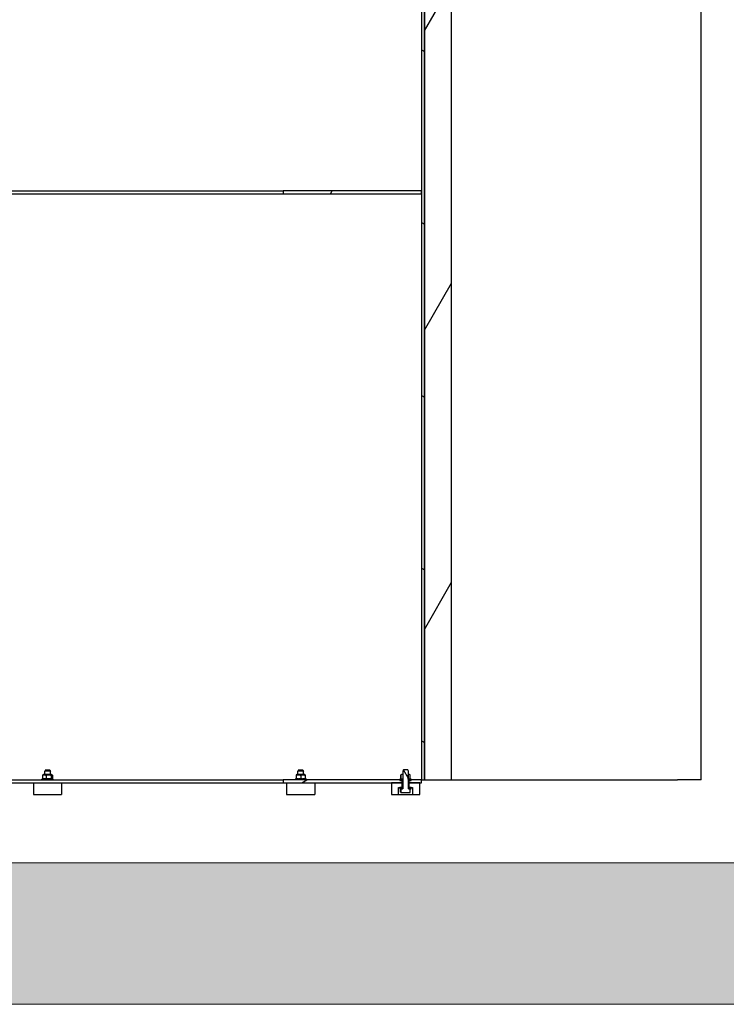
# Model space of a CAD drawing. Extents: x -89225 to 110569, y 13360 to 87647.
# Tile 421 of 478: x 87213 to 88713, y 72886 to 74975. Entities that reach past the tile are written whole.
import ezdxf

# ---------------------------------------------------------------- set-up
doc = ezdxf.new("R2010")
doc.units = 0
doc.layers.add('Beluchtingstank', color=253, linetype='Continuous')
doc.layers.add('INSTALLATIE', color=6, linetype='Continuous')
pattern_1 = [(60.00025, (26738.4, 84288.65), (-274.9637, 158.7488), [])]
pattern_2 = [(330, (26738.4, 84288.65), (158.7501, 274.963), [])]
pattern_3 = [(300, (26738.4, 84288.65), (274.963, 158.7501), [])]
pattern_4 = [(315, (26738.4, 84288.65), (224.5064, 224.5064), [])]

msp = doc.modelspace()

# ---------------------------------------------------------------- hatches: boundary and pattern name
at = {"layer": 'Beluchtingstank', "lineweight": 9, "ltscale": 0.01}
h = msp.add_hatch(dxfattribs=at)
h.set_pattern_fill('AR-CONC', color=256, style=0)
h.set_pattern_definition([(50, (-1014792.94, 1043025.14), (182.184669, -15.939086), [19.05, -209.55]), (355, (-1014792.94, 1043025.14), (-35.243421, 191.056845), [15.24, -167.640584]), (100.451445, (-1014777.75, 1043023.8), (146.941247, 175.117752), [16.190009, -178.090245]), (46.1842, (-1014792.94, 1043075.94), (271.07904, -42.042328), [28.575, -314.325]), (96.635558, (-1014770.35, 1043072.43), (237.404134, 247.426125), [24.285023, -267.13561]), (351.184151, (-1014792.94, 1043075.94), (237.404134, 247.426125), [22.859967, -251.45973]), (21, (-1014767.54, 1043063.24), (151.614391, -102.265198), [19.05, -209.55]), (326, (-1014767.54, 1043063.24), (61.802028, 184.187966), [15.24, -167.64]), (71.451445, (-1014754.9, 1043054.71), (213.41642, 81.922769), [16.190009, -178.089938]), (37.5, (-1014792.936, 1043025.14), (3.0886033, 84.555039), [0, -165.608, 0, -170.18, 0, -168.275]), (7.5, (-1014792.94, 1043025.14), (66.8196625, 100.180575), [0, -97.028, 0, -161.798, 0, -64.135]), (327.5, (-1014849.58, 1043025.14), (135.5905952, -5.728744), [0, -63.5, 0, -198.12, 0, -262.89]), (317.5, (-1014874.98, 1043025.14), (148.129181, 25.426491), [0, -82.55, 0, -131.572, 0, -186.69])])
h.paths.add_polyline_path([(107126.9, 72886), (107126.9, 73186), (106821.2, 73186), (93997, 73186), (93747, 73186), (80922.8, 73186), (80617.1, 73186), (80617.1, 72886)])
at = {"layer": 'INSTALLATIE'}
h = msp.add_hatch(dxfattribs=at)
h.set_pattern_fill('ANSI31', color=256, scale=2540, angle=15.0002, style=0)
h.set_pattern_definition(pattern_1)
h.paths.add_polyline_path([(88129.7, 76686), (88072, 76686), (88072, 75087), (88072, 75081.4), (88072, 73362), (88129.7, 73362)])
h = msp.add_hatch(dxfattribs=at)
h.set_pattern_fill('ANSI31', color=256, scale=2540, angle=-75, style=0)
h.set_pattern_definition(pattern_2)
h.paths.add_polyline_path([(86472, 75081.4), (86472, 73362), (86478, 73362), (86478, 74606), (86478, 74612), (86478, 75083.7), (86476, 75083.7)])
h.paths.add_polyline_path([(88072, 73362), (88072, 75081.4), (88068, 75083.7), (88066, 75083.7), (88066, 74612), (88066, 74606), (88066, 73362)])
h = msp.add_hatch(dxfattribs=at)
h.set_pattern_fill('ANSI31', color=256, scale=2540, angle=15.0002, style=0)
h.set_pattern_definition(pattern_1)
h.paths.add_polyline_path([(87772, 74612), (87772, 74606), (88066, 74606), (88066, 74612)])
h.paths.add_polyline_path([(86772, 74606), (86772, 74612), (86478, 74612), (86478, 74606)])
h = msp.add_hatch(dxfattribs=at)
h.set_pattern_fill('ANSI31', color=256, scale=2540, angle=-105, style=0)
h.set_pattern_definition(pattern_3)
h.paths.add_polyline_path([(88022.2, 73343.2), (88022.2, 73335.7), (88022.5, 73335.5), (88041.5, 73335.5), (88041.9, 73335.7), (88041.9, 73343.2), (88039.1, 73343.2), (88039.1, 73343.5), (88038.5, 73343.5), (88038, 73343.5), (88038, 73363.5), (88038, 73373.5), (88038, 73381), (88036.6, 73383.5), (88027.5, 73383.5), (88026, 73381), (88026, 73373.5), (88026, 73363.5), (88026, 73343.5), (88025.5, 73343.5), (88024.9, 73343.5), (88024.9, 73343.2)])
h = msp.add_hatch(dxfattribs=at)
h.set_pattern_fill('ANSI31', color=256, scale=2540, angle=-14.9998, style=0)
h.set_pattern_definition([(30.0002, (26738.4, 84288.65), (-158.7508, 274.9626), [])])
h.paths.add_polyline_path([(88066, 73356), (88066, 73362), (88044, 73362), (88039, 73362), (88039, 73361), (88039, 73356), (88062, 73356)])
h.paths.add_polyline_path([(86505, 73356), (86505, 73361), (86505, 73362), (86500, 73362), (86478, 73362), (86478, 73356), (86482, 73356)])
h.paths.add_polyline_path([(87772, 73362), (87772, 73356), (88002, 73356), (88025, 73356), (88025, 73361), (88025, 73362), (88020, 73362)])
h.paths.add_polyline_path([(86772, 73356), (86772, 73362), (86524, 73362), (86519, 73362), (86519, 73361), (86519, 73356), (86542, 73356)])
h = msp.add_hatch(dxfattribs=at)
h.set_pattern_fill('ANSI31', color=256, scale=2540, angle=-105, style=0)
h.set_pattern_definition(pattern_3)
h.paths.add_polyline_path([(88025.5, 73361), (88025.5, 73363.5), (88023.5, 73363.5), (88020, 73363.5), (88020, 73362), (88020, 73361), (88025, 73361)])
h.paths.add_polyline_path([(88038.5, 73363.5), (88038.5, 73361), (88039, 73361), (88044, 73361), (88044, 73362), (88044, 73363.5), (88040.6, 73363.5)])
h = msp.add_hatch(dxfattribs=at)
h.set_pattern_fill('ANSI31', color=256, scale=2540, angle=-90, style=0)
h.set_pattern_definition(pattern_4)
h.paths.add_polyline_path([(88026, 73363.5), (88027, 73364), (88027, 73372.9), (88026, 73373.5), (88023.5, 73373.5), (88022.2, 73372.7), (88022.2, 73364.2), (88023.5, 73363.5), (88025.5, 73363.5)])
h.paths.add_polyline_path([(88037.1, 73364), (88038, 73363.5), (88038.5, 73363.5), (88040.6, 73363.5), (88041.9, 73364.2), (88041.9, 73372.7), (88040.6, 73373.5), (88038, 73373.5), (88037.1, 73372.9)])
h = msp.add_hatch(dxfattribs=at)
h.set_pattern_fill('ANSI31', color=256, scale=2540, angle=-75, style=0)
h.set_pattern_definition(pattern_2)
h.paths.add_polyline_path([(88062, 73331), (88062, 73356), (88039, 73356), (88039, 73346), (88044, 73346), (88047, 73346), (88047, 73331)])
h.paths.add_polyline_path([(88002, 73356), (88002, 73331), (88017, 73331), (88017, 73346), (88020, 73346), (88025, 73346), (88025, 73356)])
h = msp.add_hatch(dxfattribs=at)
h.set_pattern_fill('ANSI31', color=256, scale=2540, angle=-90, style=0)
h.set_pattern_definition(pattern_4)
h.paths.add_polyline_path([(88025.5, 73343.5), (88025.5, 73346), (88025, 73346), (88020, 73346), (88020, 73343.5), (88024.9, 73343.5)])
h.paths.add_polyline_path([(88038.5, 73346), (88038.5, 73343.5), (88039.1, 73343.5), (88044, 73343.5), (88044, 73346), (88039, 73346)])

# ---------------------------------------------------------------- linework, layer by layer
at = {"layer": 'Beluchtingstank', "lineweight": 9, "ltscale": 0.01}
for p, q in [((107126.9, 73186), (80617.1, 73186)), ((80617.1, 72886), (107126.9, 72886))]:
    msp.add_line(p, q, dxfattribs=at)
at = {"layer": 'INSTALLATIE'}
for p, q in [((88072, 76686), (88072, 73362)), ((88129.7, 73362), (88129.7, 76686)), ((88659.7, 73362), (88659.7, 76686)), ((88066, 75083.7), (88066, 73362)), ((88072, 73362), (88072, 75081.4)), ((86772, 74612), (87772, 74612)), ((87772, 74612), (87772, 74606)), ((88066, 74612), (87772, 74612)), ((88066, 74606), (88066, 74612)), ((86772, 74606), (87772, 74606)), ((87772, 74606), (88066, 74606)), ((87267.5, 73383.5), (87266, 73381)), ((87278, 73381), (87266, 73381)), ((87266, 73373.5), (87266, 73381)), ((87267.5, 73383.5), (87276.6, 73383.5)), ((87276.6, 73383.5), (87278, 73381)), ((87278, 73373.5), (87278, 73381)), ((87804.9, 73383.5), (87803.4, 73381)), ((87815.4, 73381), (87803.4, 73381)), ((87803.4, 73373.5), (87803.4, 73381)), ((87804.9, 73383.5), (87814, 73383.5)), ((87814, 73383.5), (87815.4, 73381)), ((87815.4, 73373.5), (87815.4, 73381)), ((88027.5, 73383.5), (88026, 73381)), ((88026, 73381), (88026, 73343.5)), ((88036.6, 73383.5), (88027.5, 73383.5)), ((88038, 73381), (88036.6, 73383.5)), ((88038, 73343.5), (88038, 73381)), ((86772, 73362), (87772, 73362)), ((87284, 73363.5), (87260, 73363.5)), ((87260, 73362), (87260, 73363.5)), ((87261.4, 73372.1), (87261.4, 73364.9)), ((87263.5, 73373.5), (87262.2, 73372.7)), ((87263.5, 73363.5), (87262.2, 73364.2)), ((87280.6, 73373.5), (87263.5, 73373.5)), ((87269.2, 73372.1), (87269.2, 73364.9)), ((87279.8, 73372.1), (87279.8, 73364.9)), ((87280.6, 73373.5), (87281.9, 73372.7)), ((87280.6, 73363.5), (87281.9, 73364.2)), ((87282.6, 73372.1), (87282.6, 73364.9)), ((87284, 73362), (87284, 73363.5)), ((87772, 73362), (87772, 73356)), ((88025, 73362), (87772, 73362)), ((87821.4, 73363.5), (87797.4, 73363.5)), ((87797.4, 73362), (87797.4, 73363.5)), ((87800.9, 73373.5), (87799.9, 73372.9)), ((87799.9, 73372.9), (87799.9, 73372.1)), ((87799.9, 73372.1), (87799.9, 73364.9)), ((87799.9, 73364.9), (87799.9, 73364)), ((87800.9, 73363.5), (87799.9, 73364)), ((87818, 73373.5), (87800.9, 73373.5)), ((87809.4, 73372.1), (87809.4, 73364.9)), ((87818, 73373.5), (87818.9, 73372.9)), ((87818, 73363.5), (87818.9, 73364)), ((87818.9, 73372.1), (87818.9, 73372.9)), ((87818.9, 73372.1), (87818.9, 73364.9)), ((87818.9, 73364), (87818.9, 73364.9)), ((87821.4, 73362), (87821.4, 73363.5)), ((88025.5, 73363.5), (88020, 73363.5)), ((88020, 73363.5), (88020, 73361)), ((88020, 73361), (88025.5, 73361)), ((88021.4, 73372.1), (88021.4, 73364.9)), ((88023.5, 73373.5), (88022.2, 73372.7)), ((88022.2, 73372.7), (88022.2, 73364.2)), ((88022.2, 73364.2), (88023.5, 73363.5)), ((88026, 73373.5), (88023.5, 73373.5)), ((88023.5, 73363.5), (88026, 73363.5)), ((88025, 73356), (88025, 73362)), ((88025.5, 73361), (88025.5, 73363.5)), ((88026, 73361), (88025.5, 73361)), ((88027, 73372.9), (88026, 73373.5)), ((88026, 73363.5), (88027, 73364)), ((88027, 73364), (88027, 73372.9)), ((88038, 73373.5), (88037.1, 73372.9)), ((88037.1, 73372.9), (88037.1, 73364)), ((88037.1, 73364), (88038, 73363.5)), ((88040.6, 73373.5), (88038, 73373.5)), ((88038, 73363.5), (88040.6, 73363.5)), ((88038.5, 73361), (88038, 73361)), ((88038.5, 73363.5), (88038.5, 73361)), ((88044, 73363.5), (88038.5, 73363.5)), ((88038.5, 73361), (88044, 73361)), ((88066, 73362), (88039, 73362)), ((88039, 73362), (88039, 73356)), ((88041.9, 73372.7), (88040.6, 73373.5)), ((88040.6, 73363.5), (88041.9, 73364.2)), ((88041.9, 73364.2), (88041.9, 73372.7)), ((88044, 73361), (88044, 73363.5)), ((88066, 73356), (88066, 73362)), ((88066, 73362), (88072, 73362)), ((88072, 73362), (88129.7, 73362)), ((88129.7, 73362), (88609.2, 73362)), ((88611.5, 73362), (88609.2, 73362)), ((88659.7, 73362), (88611.5, 73362)), ((86772, 73356), (87772, 73356)), ((87242, 73356), (87242, 73331)), ((87302, 73356), (87302, 73331)), ((87772, 73356), (88025, 73356)), ((87779.4, 73356), (87779.4, 73331)), ((87839.4, 73356), (87839.4, 73331)), ((88002, 73356), (88002, 73331)), ((88025, 73356), (88002, 73356)), ((88017, 73331), (88017, 73346)), ((88017, 73346), (88025, 73346)), ((88025.5, 73346), (88020, 73346)), ((88020, 73346), (88020, 73343.5)), ((88020, 73343.5), (88025.5, 73343.5)), ((88021.4, 73343.2), (88022.2, 73343.2)), ((88021.4, 73336.3), (88021.4, 73343.2)), ((88022.2, 73343.2), (88022.2, 73335.7)), ((88024.9, 73343.2), (88022.2, 73343.2)), ((88026, 73343.5), (88024.9, 73343.5)), ((88024.9, 73343.5), (88024.9, 73343.2)), ((88025, 73356), (88026, 73356)), ((88025, 73346), (88025, 73356)), ((88025, 73356), (88026, 73356)), ((88025.5, 73343.5), (88025.5, 73346)), ((88026, 73346), (88025.5, 73346)), ((88038, 73356), (88039, 73356)), ((88038, 73356), (88039, 73356)), ((88038.5, 73346), (88038, 73346)), ((88039.1, 73343.5), (88038, 73343.5)), ((88038.5, 73346), (88038.5, 73343.5)), ((88044, 73346), (88038.5, 73346)), ((88038.5, 73343.5), (88044, 73343.5)), ((88039, 73356), (88066, 73356)), ((88062, 73356), (88039, 73356)), ((88039, 73356), (88039, 73346)), ((88039, 73346), (88047, 73346)), ((88039.1, 73343.2), (88039.1, 73343.5)), ((88041.9, 73343.2), (88039.1, 73343.2)), ((88041.9, 73335.7), (88041.9, 73343.2)), ((88044, 73343.5), (88044, 73346)), ((88047, 73346), (88047, 73331)), ((88062, 73331), (88062, 73356)), ((87242, 73331), (87302, 73331)), ((87779.4, 73331), (87839.4, 73331)), ((88002, 73331), (88017, 73331)), ((88017, 73331), (88047, 73331)), ((88022.2, 73335.7), (88022.5, 73335.5)), ((88022.5, 73335.5), (88041.5, 73335.5)), ((88041.5, 73335.5), (88041.9, 73335.7)), ((88047, 73331), (88062, 73331))]:
    msp.add_line(p, q, dxfattribs=at)
for points, knots in [([(87261.4, 73372.1), (87261.6, 73372.2), (87261.7, 73372.2), (87261.9, 73372.3), (87262.1, 73372.3), (87262.2, 73372.4), (87262.4, 73372.4), (87262.5, 73372.5), (87262.7, 73372.5), (87262.9, 73372.6), (87263, 73372.6), (87263.2, 73372.7), (87263.3, 73372.7), (87263.4, 73372.7), (87263.5, 73372.7), (87263.6, 73372.8), (87263.7, 73372.8), (87263.7, 73372.8), (87263.8, 73372.8), (87263.9, 73372.8), (87264, 73372.8), (87264.1, 73372.9), (87264.2, 73372.9), (87264.2, 73372.9), (87264.3, 73372.9), (87264.4, 73372.9), (87264.5, 73372.9), (87264.6, 73372.9), (87264.6, 73372.9), (87264.7, 73372.9), (87264.8, 73372.9), (87264.9, 73372.9), (87265, 73372.9), (87265.1, 73372.9), (87265.1, 73372.9), (87265.2, 73372.9), (87265.3, 73372.9), (87265.4, 73372.9), (87265.5, 73372.9), (87265.5, 73372.9), (87265.6, 73372.9), (87265.7, 73372.9), (87265.8, 73372.9), (87265.9, 73372.9), (87266, 73372.9), (87266, 73372.9), (87266.1, 73372.9), (87266.2, 73372.9), (87266.3, 73372.9), (87266.4, 73372.9), (87266.4, 73372.9), (87266.5, 73372.9), (87266.6, 73372.8), (87266.7, 73372.8), (87266.8, 73372.8), (87266.9, 73372.8), (87266.9, 73372.8), (87267, 73372.8), (87267.1, 73372.7), (87267.2, 73372.7), (87267.3, 73372.7), (87267.4, 73372.7), (87267.6, 73372.6), (87267.7, 73372.6), (87267.9, 73372.5), (87268.1, 73372.5), (87268.2, 73372.4), (87268.5, 73372.3), (87268.9, 73372.2), (87269.2, 73372.1)], [0, 0, 0, 0, 0.695992, 0.695992, 0.695992, 1.391728, 1.391728, 1.391728, 2.087045, 2.087045, 2.087045, 2.781977, 2.781977, 2.781977, 3.129728, 3.129728, 3.129728, 3.47786, 3.47786, 3.47786, 3.826289, 3.826289, 3.826289, 4.174927, 4.174927, 4.174927, 4.523692, 4.523692, 4.523692, 4.872499, 4.872499, 4.872499, 5.221271, 5.221271, 5.221271, 5.569931, 5.569931, 5.569931, 5.918411, 5.918411, 5.918411, 6.266647, 6.266647, 6.266647, 6.614586, 6.614586, 6.614586, 6.962184, 6.962184, 6.962184, 7.309645, 7.309645, 7.309645, 7.65726, 7.65726, 7.65726, 8.005043, 8.005043, 8.005043, 8.352991, 8.352991, 8.352991, 9.049293, 9.049293, 9.049293, 9.745864, 9.745864, 9.745864, 11.137702, 11.137702, 11.137702, 11.137702]), ([(87262.2, 73372.7), (87262.2, 73372.7), (87262.1, 73372.7), (87262.1, 73372.7), (87262.1, 73372.7), (87262, 73372.6), (87261.9, 73372.6), (87261.9, 73372.5), (87261.8, 73372.5), (87261.8, 73372.4), (87261.7, 73372.3), (87261.5, 73372.2), (87261.4, 73372.1)], [8.12409, 8.12409, 8.12409, 8.12409, 8.352991, 8.352991, 8.352991, 9.049293, 9.049293, 9.049293, 9.745864, 9.745864, 9.745864, 11.137702, 11.137702, 11.137702, 11.137702]), ([(87269.2, 73364.9), (87268.9, 73364.8), (87268.5, 73364.6), (87268.2, 73364.5), (87268.1, 73364.5), (87267.9, 73364.4), (87267.7, 73364.4), (87267.6, 73364.3), (87267.4, 73364.3), (87267.3, 73364.3), (87267.2, 73364.2), (87267.1, 73364.2), (87267, 73364.2), (87266.9, 73364.2), (87266.9, 73364.2), (87266.8, 73364.2), (87266.7, 73364.2), (87266.6, 73364.1), (87266.5, 73364.1), (87266.4, 73364.1), (87266.4, 73364.1), (87266.3, 73364.1), (87266.2, 73364.1), (87266.1, 73364.1), (87266, 73364.1), (87266, 73364.1), (87265.9, 73364.1), (87265.8, 73364.1), (87265.7, 73364), (87265.6, 73364), (87265.5, 73364), (87265.5, 73364), (87265.4, 73364), (87265.3, 73364), (87265.2, 73364), (87265.1, 73364), (87265.1, 73364), (87265, 73364), (87264.9, 73364), (87264.8, 73364.1), (87264.7, 73364.1), (87264.6, 73364.1), (87264.6, 73364.1), (87264.5, 73364.1), (87264.4, 73364.1), (87264.3, 73364.1), (87264.2, 73364.1), (87264.2, 73364.1), (87264.1, 73364.1), (87264, 73364.1), (87263.9, 73364.2), (87263.8, 73364.2), (87263.7, 73364.2), (87263.7, 73364.2), (87263.6, 73364.2), (87263.5, 73364.2), (87263.4, 73364.2), (87263.3, 73364.3), (87263.2, 73364.3), (87263, 73364.3), (87262.9, 73364.4), (87262.7, 73364.4), (87262.5, 73364.5), (87262.4, 73364.5), (87262.2, 73364.6), (87262.1, 73364.6), (87261.9, 73364.7), (87261.7, 73364.8), (87261.6, 73364.8), (87261.4, 73364.9)], [0, 0, 0, 0, 1.391837, 1.391837, 1.391837, 2.088409, 2.088409, 2.088409, 2.784711, 2.784711, 2.784711, 3.132658, 3.132658, 3.132658, 3.480442, 3.480442, 3.480442, 3.828057, 3.828057, 3.828057, 4.175518, 4.175518, 4.175518, 4.523115, 4.523115, 4.523115, 4.871054, 4.871054, 4.871054, 5.219291, 5.219291, 5.219291, 5.56777, 5.56777, 5.56777, 5.916431, 5.916431, 5.916431, 6.265202, 6.265202, 6.265202, 6.61401, 6.61401, 6.61401, 6.962774, 6.962774, 6.962774, 7.311413, 7.311413, 7.311413, 7.659841, 7.659841, 7.659841, 8.007974, 8.007974, 8.007974, 8.355725, 8.355725, 8.355725, 9.050657, 9.050657, 9.050657, 9.745973, 9.745973, 9.745973, 10.44171, 10.44171, 10.44171, 11.137702, 11.137702, 11.137702, 11.137702]), ([(87261.4, 73364.9), (87261.5, 73364.8), (87261.7, 73364.6), (87261.8, 73364.5), (87261.8, 73364.5), (87261.9, 73364.4), (87261.9, 73364.4), (87262, 73364.3), (87262.1, 73364.3), (87262.1, 73364.3), (87262.1, 73364.3), (87262.2, 73364.2), (87262.2, 73364.2)], [0, 0, 0, 0, 1.391837, 1.391837, 1.391837, 2.088409, 2.088409, 2.088409, 2.784711, 2.784711, 2.784711, 3.013611, 3.013611, 3.013611, 3.013611]), ([(87269.2, 73372.1), (87269.6, 73372.2), (87270, 73372.3), (87270.5, 73372.4), (87270.7, 73372.5), (87270.9, 73372.5), (87271.1, 73372.6), (87271.4, 73372.6), (87271.6, 73372.7), (87271.8, 73372.7), (87271.9, 73372.7), (87272, 73372.7), (87272.1, 73372.8), (87272.2, 73372.8), (87272.4, 73372.8), (87272.5, 73372.8), (87272.6, 73372.8), (87272.7, 73372.8), (87272.8, 73372.9), (87272.9, 73372.9), (87273, 73372.9), (87273.1, 73372.9), (87273.2, 73372.9), (87273.4, 73372.9), (87273.5, 73372.9), (87273.6, 73372.9), (87273.7, 73372.9), (87273.8, 73372.9), (87273.9, 73372.9), (87274, 73372.9), (87274.1, 73372.9), (87274.2, 73372.9), (87274.4, 73372.9), (87274.5, 73372.9), (87274.6, 73372.9), (87274.7, 73372.9), (87274.8, 73372.9), (87274.9, 73372.9), (87275, 73372.9), (87275.1, 73372.9), (87275.3, 73372.9), (87275.4, 73372.9), (87275.5, 73372.9), (87275.6, 73372.9), (87275.7, 73372.9), (87275.8, 73372.9), (87275.9, 73372.9), (87276, 73372.9), (87276.2, 73372.9), (87276.3, 73372.8), (87276.4, 73372.8), (87276.5, 73372.8), (87276.6, 73372.8), (87276.7, 73372.8), (87276.8, 73372.8), (87276.9, 73372.7), (87277, 73372.7), (87277.2, 73372.7), (87277.4, 73372.7), (87277.6, 73372.6), (87277.8, 73372.6), (87278, 73372.5), (87278.3, 73372.5), (87278.5, 73372.4), (87278.7, 73372.4), (87278.9, 73372.3), (87279.1, 73372.3), (87279.3, 73372.2), (87279.6, 73372.2), (87279.8, 73372.1)], [0, 0, 0, 0, 1.391837, 1.391837, 1.391837, 2.088409, 2.088409, 2.088409, 2.784711, 2.784711, 2.784711, 3.132658, 3.132658, 3.132658, 3.480442, 3.480442, 3.480442, 3.828057, 3.828057, 3.828057, 4.175518, 4.175518, 4.175518, 4.523115, 4.523115, 4.523115, 4.871054, 4.871054, 4.871054, 5.219291, 5.219291, 5.219291, 5.56777, 5.56777, 5.56777, 5.916431, 5.916431, 5.916431, 6.265202, 6.265202, 6.265202, 6.61401, 6.61401, 6.61401, 6.962774, 6.962774, 6.962774, 7.311413, 7.311413, 7.311413, 7.659841, 7.659841, 7.659841, 8.007974, 8.007974, 8.007974, 8.355725, 8.355725, 8.355725, 9.050657, 9.050657, 9.050657, 9.745973, 9.745973, 9.745973, 10.44171, 10.44171, 10.44171, 11.137702, 11.137702, 11.137702, 11.137702]), ([(87279.8, 73364.9), (87279.3, 73364.8), (87278.9, 73364.6), (87278.5, 73364.5), (87278.3, 73364.5), (87278, 73364.4), (87277.8, 73364.4), (87277.6, 73364.3), (87277.4, 73364.3), (87277.2, 73364.3), (87277, 73364.2), (87276.9, 73364.2), (87276.8, 73364.2), (87276.7, 73364.2), (87276.6, 73364.2), (87276.5, 73364.2), (87276.4, 73364.2), (87276.3, 73364.1), (87276.2, 73364.1), (87276, 73364.1), (87275.9, 73364.1), (87275.8, 73364.1), (87275.7, 73364.1), (87275.6, 73364.1), (87275.5, 73364.1), (87275.4, 73364.1), (87275.3, 73364.1), (87275.1, 73364.1), (87275, 73364), (87274.9, 73364), (87274.8, 73364), (87274.7, 73364), (87274.6, 73364), (87274.5, 73364), (87274.4, 73364), (87274.3, 73364), (87274.1, 73364), (87274, 73364), (87273.9, 73364), (87273.8, 73364.1), (87273.7, 73364.1), (87273.6, 73364.1), (87273.5, 73364.1), (87273.4, 73364.1), (87273.2, 73364.1), (87273.1, 73364.1), (87273, 73364.1), (87272.9, 73364.1), (87272.8, 73364.1), (87272.7, 73364.1), (87272.6, 73364.2), (87272.5, 73364.2), (87272.3, 73364.2), (87272.2, 73364.2), (87272.1, 73364.2), (87272, 73364.2), (87271.9, 73364.2), (87271.8, 73364.3), (87271.6, 73364.3), (87271.4, 73364.3), (87271.1, 73364.4), (87270.9, 73364.4), (87270.7, 73364.5), (87270.5, 73364.5), (87270.3, 73364.6), (87270, 73364.6), (87269.8, 73364.7), (87269.6, 73364.8), (87269.4, 73364.8), (87269.2, 73364.9)], [0, 0, 0, 0, 1.391837, 1.391837, 1.391837, 2.088409, 2.088409, 2.088409, 2.784711, 2.784711, 2.784711, 3.132658, 3.132658, 3.132658, 3.480442, 3.480442, 3.480442, 3.828057, 3.828057, 3.828057, 4.175518, 4.175518, 4.175518, 4.523115, 4.523115, 4.523115, 4.871054, 4.871054, 4.871054, 5.219291, 5.219291, 5.219291, 5.56777, 5.56777, 5.56777, 5.916431, 5.916431, 5.916431, 6.265202, 6.265202, 6.265202, 6.61401, 6.61401, 6.61401, 6.962774, 6.962774, 6.962774, 7.311413, 7.311413, 7.311413, 7.659841, 7.659841, 7.659841, 8.007974, 8.007974, 8.007974, 8.355725, 8.355725, 8.355725, 9.050657, 9.050657, 9.050657, 9.745973, 9.745973, 9.745973, 10.44171, 10.44171, 10.44171, 11.137702, 11.137702, 11.137702, 11.137702]), ([(87279.8, 73372.1), (87279.8, 73372.2), (87279.9, 73372.2), (87279.9, 73372.3), (87280, 73372.3), (87280.1, 73372.4), (87280.1, 73372.4), (87280.2, 73372.5), (87280.2, 73372.5), (87280.3, 73372.6), (87280.4, 73372.6), (87280.4, 73372.7), (87280.5, 73372.7), (87280.5, 73372.7), (87280.5, 73372.7), (87280.6, 73372.8), (87280.6, 73372.8), (87280.6, 73372.8), (87280.7, 73372.8), (87280.7, 73372.8), (87280.7, 73372.8), (87280.7, 73372.9), (87280.8, 73372.9), (87280.8, 73372.9), (87280.8, 73372.9), (87280.9, 73372.9), (87280.9, 73372.9), (87280.9, 73372.9), (87281, 73372.9), (87281, 73372.9), (87281, 73372.9), (87281, 73372.9), (87281.1, 73372.9), (87281.1, 73372.9), (87281.1, 73372.9), (87281.2, 73372.9), (87281.2, 73372.9), (87281.2, 73372.9), (87281.3, 73372.9), (87281.3, 73372.9), (87281.3, 73372.9), (87281.3, 73372.9), (87281.4, 73372.9), (87281.4, 73372.9), (87281.4, 73372.9), (87281.5, 73372.9), (87281.5, 73372.9), (87281.5, 73372.9), (87281.6, 73372.9), (87281.6, 73372.9), (87281.6, 73372.9), (87281.6, 73372.9), (87281.7, 73372.8), (87281.7, 73372.8), (87281.7, 73372.8), (87281.8, 73372.8), (87281.8, 73372.8), (87281.8, 73372.8), (87281.9, 73372.7), (87281.9, 73372.7), (87281.9, 73372.7), (87282, 73372.7), (87282, 73372.6), (87282.1, 73372.6), (87282.1, 73372.5), (87282.2, 73372.5), (87282.3, 73372.4), (87282.4, 73372.3), (87282.5, 73372.2), (87282.6, 73372.1)], [0, 0, 0, 0, 0.695992, 0.695992, 0.695992, 1.391728, 1.391728, 1.391728, 2.087045, 2.087045, 2.087045, 2.781977, 2.781977, 2.781977, 3.129728, 3.129728, 3.129728, 3.47786, 3.47786, 3.47786, 3.826289, 3.826289, 3.826289, 4.174927, 4.174927, 4.174927, 4.523692, 4.523692, 4.523692, 4.872499, 4.872499, 4.872499, 5.221271, 5.221271, 5.221271, 5.569931, 5.569931, 5.569931, 5.918411, 5.918411, 5.918411, 6.266647, 6.266647, 6.266647, 6.614586, 6.614586, 6.614586, 6.962184, 6.962184, 6.962184, 7.309645, 7.309645, 7.309645, 7.65726, 7.65726, 7.65726, 8.005043, 8.005043, 8.005043, 8.352991, 8.352991, 8.352991, 9.049293, 9.049293, 9.049293, 9.745864, 9.745864, 9.745864, 11.137702, 11.137702, 11.137702, 11.137702]), ([(87282.6, 73364.9), (87282.5, 73364.8), (87282.4, 73364.6), (87282.3, 73364.5), (87282.2, 73364.5), (87282.1, 73364.4), (87282.1, 73364.4), (87282, 73364.3), (87282, 73364.3), (87281.9, 73364.3), (87281.9, 73364.2), (87281.9, 73364.2), (87281.8, 73364.2), (87281.8, 73364.2), (87281.8, 73364.2), (87281.7, 73364.2), (87281.7, 73364.2), (87281.7, 73364.1), (87281.6, 73364.1), (87281.6, 73364.1), (87281.6, 73364.1), (87281.6, 73364.1), (87281.5, 73364.1), (87281.5, 73364.1), (87281.5, 73364.1), (87281.4, 73364.1), (87281.4, 73364.1), (87281.4, 73364.1), (87281.3, 73364), (87281.3, 73364), (87281.3, 73364), (87281.3, 73364), (87281.2, 73364), (87281.2, 73364), (87281.2, 73364), (87281.1, 73364), (87281.1, 73364), (87281.1, 73364), (87281, 73364), (87281, 73364.1), (87281, 73364.1), (87281, 73364.1), (87280.9, 73364.1), (87280.9, 73364.1), (87280.9, 73364.1), (87280.8, 73364.1), (87280.8, 73364.1), (87280.8, 73364.1), (87280.7, 73364.1), (87280.7, 73364.1), (87280.7, 73364.2), (87280.7, 73364.2), (87280.6, 73364.2), (87280.6, 73364.2), (87280.6, 73364.2), (87280.5, 73364.2), (87280.5, 73364.2), (87280.5, 73364.3), (87280.4, 73364.3), (87280.4, 73364.3), (87280.3, 73364.4), (87280.2, 73364.4), (87280.2, 73364.5), (87280.1, 73364.5), (87280.1, 73364.6), (87280, 73364.6), (87279.9, 73364.7), (87279.9, 73364.8), (87279.8, 73364.8), (87279.8, 73364.9)], [0, 0, 0, 0, 1.391837, 1.391837, 1.391837, 2.088409, 2.088409, 2.088409, 2.784711, 2.784711, 2.784711, 3.132658, 3.132658, 3.132658, 3.480442, 3.480442, 3.480442, 3.828057, 3.828057, 3.828057, 4.175518, 4.175518, 4.175518, 4.523115, 4.523115, 4.523115, 4.871054, 4.871054, 4.871054, 5.219291, 5.219291, 5.219291, 5.56777, 5.56777, 5.56777, 5.916431, 5.916431, 5.916431, 6.265202, 6.265202, 6.265202, 6.61401, 6.61401, 6.61401, 6.962774, 6.962774, 6.962774, 7.311413, 7.311413, 7.311413, 7.659841, 7.659841, 7.659841, 8.007974, 8.007974, 8.007974, 8.355725, 8.355725, 8.355725, 9.050657, 9.050657, 9.050657, 9.745973, 9.745973, 9.745973, 10.44171, 10.44171, 10.44171, 11.137702, 11.137702, 11.137702, 11.137702]), ([(87799.9, 73372.1), (87800.3, 73372.2), (87800.7, 73372.3), (87801.1, 73372.4), (87801.3, 73372.5), (87801.5, 73372.5), (87801.7, 73372.6), (87801.9, 73372.6), (87802.1, 73372.7), (87802.3, 73372.7), (87802.4, 73372.7), (87802.5, 73372.7), (87802.6, 73372.8), (87802.7, 73372.8), (87802.8, 73372.8), (87802.9, 73372.8), (87803, 73372.8), (87803.1, 73372.8), (87803.2, 73372.9), (87803.3, 73372.9), (87803.4, 73372.9), (87803.5, 73372.9), (87803.6, 73372.9), (87803.7, 73372.9), (87803.8, 73372.9), (87803.9, 73372.9), (87804, 73372.9), (87804.1, 73372.9), (87804.2, 73372.9), (87804.3, 73372.9), (87804.4, 73372.9), (87804.5, 73372.9), (87804.6, 73372.9), (87804.7, 73372.9), (87804.8, 73372.9), (87804.9, 73372.9), (87805, 73372.9), (87805.1, 73372.9), (87805.2, 73372.9), (87805.3, 73372.9), (87805.4, 73372.9), (87805.5, 73372.9), (87805.6, 73372.9), (87805.7, 73372.9), (87805.8, 73372.9), (87805.9, 73372.9), (87806, 73372.9), (87806.1, 73372.9), (87806.2, 73372.9), (87806.3, 73372.8), (87806.4, 73372.8), (87806.5, 73372.8), (87806.6, 73372.8), (87806.7, 73372.8), (87806.8, 73372.8), (87806.9, 73372.7), (87807, 73372.7), (87807.1, 73372.7), (87807.3, 73372.7), (87807.5, 73372.6), (87807.7, 73372.6), (87807.9, 73372.5), (87808.1, 73372.5), (87808.3, 73372.4), (87808.4, 73372.4), (87808.6, 73372.3), (87808.8, 73372.3), (87809, 73372.2), (87809.2, 73372.2), (87809.4, 73372.1)], [0, 0, 0, 0, 1.391837, 1.391837, 1.391837, 2.088409, 2.088409, 2.088409, 2.784711, 2.784711, 2.784711, 3.132658, 3.132658, 3.132658, 3.480442, 3.480442, 3.480442, 3.828057, 3.828057, 3.828057, 4.175518, 4.175518, 4.175518, 4.523115, 4.523115, 4.523115, 4.871054, 4.871054, 4.871054, 5.219291, 5.219291, 5.219291, 5.56777, 5.56777, 5.56777, 5.916431, 5.916431, 5.916431, 6.265202, 6.265202, 6.265202, 6.61401, 6.61401, 6.61401, 6.962774, 6.962774, 6.962774, 7.311413, 7.311413, 7.311413, 7.659841, 7.659841, 7.659841, 8.007974, 8.007974, 8.007974, 8.355725, 8.355725, 8.355725, 9.050657, 9.050657, 9.050657, 9.745973, 9.745973, 9.745973, 10.44171, 10.44171, 10.44171, 11.137702, 11.137702, 11.137702, 11.137702]), ([(87809.4, 73364.9), (87809, 73364.8), (87808.6, 73364.6), (87808.3, 73364.5), (87808.1, 73364.5), (87807.9, 73364.4), (87807.7, 73364.4), (87807.5, 73364.3), (87807.3, 73364.3), (87807.1, 73364.3), (87807, 73364.2), (87806.9, 73364.2), (87806.8, 73364.2), (87806.7, 73364.2), (87806.6, 73364.2), (87806.5, 73364.2), (87806.4, 73364.2), (87806.3, 73364.1), (87806.2, 73364.1), (87806.1, 73364.1), (87806, 73364.1), (87805.9, 73364.1), (87805.8, 73364.1), (87805.7, 73364.1), (87805.6, 73364.1), (87805.5, 73364.1), (87805.4, 73364.1), (87805.3, 73364.1), (87805.2, 73364), (87805.1, 73364), (87805, 73364), (87804.9, 73364), (87804.8, 73364), (87804.7, 73364), (87804.6, 73364), (87804.5, 73364), (87804.4, 73364), (87804.3, 73364), (87804.2, 73364), (87804.1, 73364.1), (87804, 73364.1), (87803.9, 73364.1), (87803.8, 73364.1), (87803.7, 73364.1), (87803.6, 73364.1), (87803.5, 73364.1), (87803.4, 73364.1), (87803.3, 73364.1), (87803.2, 73364.1), (87803.1, 73364.1), (87803, 73364.2), (87802.9, 73364.2), (87802.8, 73364.2), (87802.7, 73364.2), (87802.6, 73364.2), (87802.5, 73364.2), (87802.4, 73364.2), (87802.3, 73364.3), (87802.1, 73364.3), (87801.9, 73364.3), (87801.7, 73364.4), (87801.5, 73364.4), (87801.3, 73364.5), (87801.1, 73364.5), (87800.9, 73364.6), (87800.7, 73364.6), (87800.5, 73364.7), (87800.3, 73364.8), (87800.1, 73364.8), (87799.9, 73364.9)], [0, 0, 0, 0, 1.391837, 1.391837, 1.391837, 2.088409, 2.088409, 2.088409, 2.784711, 2.784711, 2.784711, 3.132658, 3.132658, 3.132658, 3.480442, 3.480442, 3.480442, 3.828057, 3.828057, 3.828057, 4.175518, 4.175518, 4.175518, 4.523115, 4.523115, 4.523115, 4.871054, 4.871054, 4.871054, 5.219291, 5.219291, 5.219291, 5.56777, 5.56777, 5.56777, 5.916431, 5.916431, 5.916431, 6.265202, 6.265202, 6.265202, 6.61401, 6.61401, 6.61401, 6.962774, 6.962774, 6.962774, 7.311413, 7.311413, 7.311413, 7.659841, 7.659841, 7.659841, 8.007974, 8.007974, 8.007974, 8.355725, 8.355725, 8.355725, 9.050657, 9.050657, 9.050657, 9.745973, 9.745973, 9.745973, 10.44171, 10.44171, 10.44171, 11.137702, 11.137702, 11.137702, 11.137702]), ([(87809.4, 73372.1), (87809.6, 73372.2), (87809.8, 73372.2), (87810, 73372.3), (87810.2, 73372.3), (87810.4, 73372.4), (87810.6, 73372.4), (87810.8, 73372.5), (87811, 73372.5), (87811.2, 73372.6), (87811.4, 73372.6), (87811.6, 73372.7), (87811.8, 73372.7), (87811.9, 73372.7), (87812, 73372.7), (87812.1, 73372.8), (87812.2, 73372.8), (87812.3, 73372.8), (87812.4, 73372.8), (87812.5, 73372.8), (87812.6, 73372.8), (87812.7, 73372.9), (87812.8, 73372.9), (87812.9, 73372.9), (87813, 73372.9), (87813.1, 73372.9), (87813.2, 73372.9), (87813.3, 73372.9), (87813.4, 73372.9), (87813.5, 73372.9), (87813.6, 73372.9), (87813.7, 73372.9), (87813.8, 73372.9), (87813.9, 73372.9), (87814, 73372.9), (87814.1, 73372.9), (87814.2, 73372.9), (87814.3, 73372.9), (87814.4, 73372.9), (87814.5, 73372.9), (87814.6, 73372.9), (87814.7, 73372.9), (87814.8, 73372.9), (87814.9, 73372.9), (87815, 73372.9), (87815.1, 73372.9), (87815.2, 73372.9), (87815.3, 73372.9), (87815.4, 73372.9), (87815.5, 73372.9), (87815.6, 73372.9), (87815.7, 73372.9), (87815.8, 73372.8), (87815.9, 73372.8), (87816, 73372.8), (87816.1, 73372.8), (87816.2, 73372.8), (87816.3, 73372.8), (87816.4, 73372.7), (87816.5, 73372.7), (87816.6, 73372.7), (87816.8, 73372.7), (87817, 73372.6), (87817.2, 73372.6), (87817.4, 73372.5), (87817.6, 73372.5), (87817.8, 73372.4), (87818.1, 73372.3), (87818.5, 73372.2), (87818.9, 73372.1)], [0, 0, 0, 0, 0.695992, 0.695992, 0.695992, 1.391728, 1.391728, 1.391728, 2.087045, 2.087045, 2.087045, 2.781977, 2.781977, 2.781977, 3.129728, 3.129728, 3.129728, 3.47786, 3.47786, 3.47786, 3.826289, 3.826289, 3.826289, 4.174927, 4.174927, 4.174927, 4.523692, 4.523692, 4.523692, 4.872499, 4.872499, 4.872499, 5.221271, 5.221271, 5.221271, 5.569931, 5.569931, 5.569931, 5.918411, 5.918411, 5.918411, 6.266647, 6.266647, 6.266647, 6.614586, 6.614586, 6.614586, 6.962184, 6.962184, 6.962184, 7.309645, 7.309645, 7.309645, 7.65726, 7.65726, 7.65726, 8.005043, 8.005043, 8.005043, 8.352991, 8.352991, 8.352991, 9.049293, 9.049293, 9.049293, 9.745864, 9.745864, 9.745864, 11.137702, 11.137702, 11.137702, 11.137702]), ([(87818.9, 73364.9), (87818.5, 73364.8), (87818.1, 73364.6), (87817.8, 73364.5), (87817.6, 73364.5), (87817.4, 73364.4), (87817.2, 73364.4), (87817, 73364.3), (87816.8, 73364.3), (87816.6, 73364.3), (87816.5, 73364.2), (87816.4, 73364.2), (87816.3, 73364.2), (87816.2, 73364.2), (87816.1, 73364.2), (87816, 73364.2), (87815.9, 73364.2), (87815.8, 73364.1), (87815.7, 73364.1), (87815.6, 73364.1), (87815.5, 73364.1), (87815.4, 73364.1), (87815.3, 73364.1), (87815.2, 73364.1), (87815.1, 73364.1), (87815, 73364.1), (87814.9, 73364.1), (87814.8, 73364.1), (87814.7, 73364), (87814.6, 73364), (87814.5, 73364), (87814.4, 73364), (87814.3, 73364), (87814.2, 73364), (87814.1, 73364), (87814, 73364), (87813.9, 73364), (87813.8, 73364), (87813.7, 73364), (87813.6, 73364.1), (87813.5, 73364.1), (87813.4, 73364.1), (87813.3, 73364.1), (87813.2, 73364.1), (87813.1, 73364.1), (87813, 73364.1), (87812.9, 73364.1), (87812.8, 73364.1), (87812.7, 73364.1), (87812.6, 73364.1), (87812.5, 73364.2), (87812.4, 73364.2), (87812.3, 73364.2), (87812.2, 73364.2), (87812.1, 73364.2), (87812, 73364.2), (87811.9, 73364.2), (87811.8, 73364.3), (87811.6, 73364.3), (87811.4, 73364.3), (87811.2, 73364.4), (87811, 73364.4), (87810.8, 73364.5), (87810.6, 73364.5), (87810.4, 73364.6), (87810.2, 73364.6), (87810, 73364.7), (87809.8, 73364.8), (87809.6, 73364.8), (87809.4, 73364.9)], [0, 0, 0, 0, 1.391837, 1.391837, 1.391837, 2.088409, 2.088409, 2.088409, 2.784711, 2.784711, 2.784711, 3.132658, 3.132658, 3.132658, 3.480442, 3.480442, 3.480442, 3.828057, 3.828057, 3.828057, 4.175518, 4.175518, 4.175518, 4.523115, 4.523115, 4.523115, 4.871054, 4.871054, 4.871054, 5.219291, 5.219291, 5.219291, 5.56777, 5.56777, 5.56777, 5.916431, 5.916431, 5.916431, 6.265202, 6.265202, 6.265202, 6.61401, 6.61401, 6.61401, 6.962774, 6.962774, 6.962774, 7.311413, 7.311413, 7.311413, 7.659841, 7.659841, 7.659841, 8.007974, 8.007974, 8.007974, 8.355725, 8.355725, 8.355725, 9.050657, 9.050657, 9.050657, 9.745973, 9.745973, 9.745973, 10.44171, 10.44171, 10.44171, 11.137702, 11.137702, 11.137702, 11.137702]), ([(88021.4, 73372.1), (88021.5, 73372.2), (88021.7, 73372.3), (88021.8, 73372.4), (88021.8, 73372.5), (88021.9, 73372.5), (88021.9, 73372.6), (88022, 73372.6), (88022.1, 73372.7), (88022.1, 73372.7), (88022.1, 73372.7), (88022.2, 73372.7), (88022.2, 73372.7)], [0, 0, 0, 0, 1.391837, 1.391837, 1.391837, 2.088409, 2.088409, 2.088409, 2.784711, 2.784711, 2.784711, 3.013611, 3.013611, 3.013611, 3.013611]), ([(88022.2, 73364.2), (88022.2, 73364.2), (88022.1, 73364.3), (88022.1, 73364.3), (88022.1, 73364.3), (88022, 73364.3), (88021.9, 73364.4), (88021.9, 73364.4), (88021.8, 73364.5), (88021.8, 73364.5), (88021.7, 73364.6), (88021.7, 73364.6), (88021.6, 73364.7), (88021.5, 73364.8), (88021.5, 73364.8), (88021.4, 73364.9)], [8.124026, 8.124026, 8.124026, 8.124026, 8.355725, 8.355725, 8.355725, 9.050657, 9.050657, 9.050657, 9.745973, 9.745973, 9.745973, 10.44171, 10.44171, 10.44171, 11.137702, 11.137702, 11.137702, 11.137702]), ([(88022.2, 73335.7), (88022.2, 73335.7), (88022.1, 73335.7), (88022.1, 73335.7), (88022.1, 73335.8), (88022, 73335.8), (88021.9, 73335.8), (88021.9, 73335.9), (88021.8, 73335.9), (88021.8, 73336), (88021.7, 73336.1), (88021.5, 73336.2), (88021.4, 73336.3)], [2.55524, 2.55524, 2.55524, 2.55524, 2.783601, 2.783601, 2.783601, 3.480037, 3.480037, 3.480037, 4.176744, 4.176744, 4.176744, 5.568851, 5.568851, 5.568851, 5.568851])]:
    msp.add_open_spline(points, degree=3, knots=knots, dxfattribs=at)

doc.saveas('drawing.dxf')
